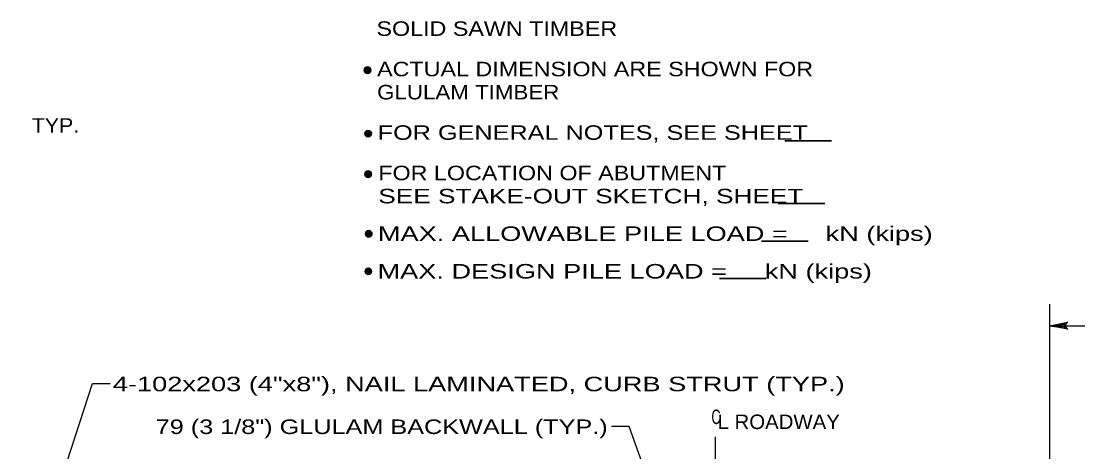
# Model space of a CAD drawing. Extents: x -6.4 to 73.1, y -66 to 0.
# Drawn here: x 42.23 to 50.97, y -36.26 to -32.7 of the extents above; entities that cross this region are included whole.
import ezdxf
from ezdxf.enums import TextEntityAlignment as Align

# ---------------------------------------------------------------- set-up
doc = ezdxf.new("R2010")
doc.units = 0
doc.header["$LTSCALE"] = 0.048
doc.linetypes.add('DOT_DASHED', pattern=[7.7, 5, -1.2, 0.3, -1.2])
doc.layers.add('4', color=7, linetype='Continuous', lineweight=25)
doc.layers.add('5', color=7, linetype='Continuous', lineweight=25)

msp = doc.modelspace()

# ---------------------------------------------------------------- hatches: boundary and pattern name
at = {"layer": '4'}
msp.add_hatch(color=256, dxfattribs=at).paths.add_polyline_path([(50.8505, -35.19342), (50.8505, -35.23275), (50.73242, -35.21308)])

# ---------------------------------------------------------------- linework, layer by layer
at = {"layer": '4', "lineweight": 35}
for p, q in [((48.54167, -33.68567), (48.92808, -33.68567)), ((48.48758, -34.20375), (48.874, -34.20375)), ((48.3485, -34.51308), (48.73492, -34.51308)), ((48.00067, -34.82242), (48.38708, -34.82242))]:
    msp.add_line(p, q, dxfattribs=at)
at = {"layer": '4'}
for p, q in [((50.73242, -36.78975), (50.73242, -35.03592)), ((50.73242, -35.21308), (54.09333, -35.21308)), ((42.22667, -37.50367), (42.81558, -35.69175)), ((42.81558, -35.69167), (42.962, -35.69167)), ((47.25583, -36.045), (47.109, -36.045)), ((47.60825, -37.0285), (47.25583, -36.045))]:
    msp.add_line(p, q, dxfattribs=at)
at = {"layer": '4', "linetype": 'DOT_DASHED'}
msp.add_line((47.96558, -36.13033), (47.96558, -37.16192), dxfattribs=at)
at = {"layer": '4'}
msp.add_lwpolyline([(50.73242, -35.21308), (50.88158, -35.18508), (50.87008, -35.19308), (50.86417, -35.20308), (50.86242, -35.21308), (50.86417, -35.22308), (50.87008, -35.23308), (50.88158, -35.24108), (50.73242, -35.21308), (50.87008, -35.23308), (50.86417, -35.22308), (50.73242, -35.21308), (50.86242, -35.21308), (50.86417, -35.20308), (50.73242, -35.21308), (50.87008, -35.19308)], dxfattribs=at)
msp.add_lwpolyline([(50.8505, -35.19342), (50.8505, -35.23275), (50.73242, -35.21308)], close=True, dxfattribs=at)
at = {"layer": '4', "lineweight": 35}
for centre, radius in [((45.09097, -33.10047), 0.02667), ((45.09097, -33.10047), 0.02), ((45.09097, -33.10047), 0.01333), ((45.09097, -33.10047), 0.00667), ((45.09596, -33.62564), 0.02667), ((45.09596, -33.62564), 0.02), ((45.09596, -33.62564), 0.01333), ((45.09596, -33.62564), 0.00667), ((45.09596, -33.96056), 0.02667), ((45.09596, -33.96056), 0.02), ((45.09596, -33.96056), 0.01333), ((45.09596, -33.96056), 0.00667), ((45.10095, -34.45296), 0.02667), ((45.10095, -34.45296), 0.02), ((45.10095, -34.45296), 0.01333), ((45.10095, -34.45296), 0.00667), ((45.09757, -34.76368), 0.02667), ((45.09757, -34.76368), 0.02), ((45.09757, -34.76368), 0.01333), ((45.09757, -34.76368), 0.00667)]:
    msp.add_circle(centre, radius, dxfattribs=at)

# ---------------------------------------------------------------- texts
at = {"layer": '4'}
for s, width, p in [('SOLID SAWN TIMBER', 1.2, (45.16517, -32.81742)), ('ACTUAL DIMENSION ARE SHOWN FOR ', 1.2, (45.17017, -33.15142)), ('GLULAM TIMBER', 1.15, (45.17017, -33.34258)), ('FOR GENERAL NOTES, SEE SHEET    ', 1.3, (45.17517, -33.67658)), ('FOR LOCATION OF ABUTMENT', 1.2, (45.18017, -34.0105)), ('SEE STAKE-OUT SKETCH, SHEET    ', 1.35, (45.18017, -34.20175)), ('MAX. ALLOWABLE PILE LOAD =     kN (kips)', 1.4, (45.17683, -34.51242)), ('MAX. DESIGN PILE LOAD =     kN (kips)', 1.4, (45.17342, -34.82317))]:
    msp.add_text(s, height=0.12, dxfattribs=dict(at, width=width)).set_placement(p)
for s, width, p in [('TYP.', 1.1, (42.5105, -33.61775)), ('C', 0.65, (47.97258, -36.02617)), ('L ROADWAY', 1.05, (48.49104, -36.06717))]:
    msp.add_text(s, height=0.12, dxfattribs=dict(at, width=width)).set_placement(p, align=Align.CENTER)
at = {"layer": '5'}
for s, width, p in [('4-102x203 (4"x8"), NAIL LAMINATED, CURB STRUT (TYP.)', 1.4, (42.98517, -35.755)), ('79 (3 1/8") GLULAM BACKWALL (TYP.)', 1.3, (43.3395, -36.10825))]:
    msp.add_text(s, height=0.12, dxfattribs=dict(at, width=width)).set_placement(p)

doc.saveas('drawing.dxf')
